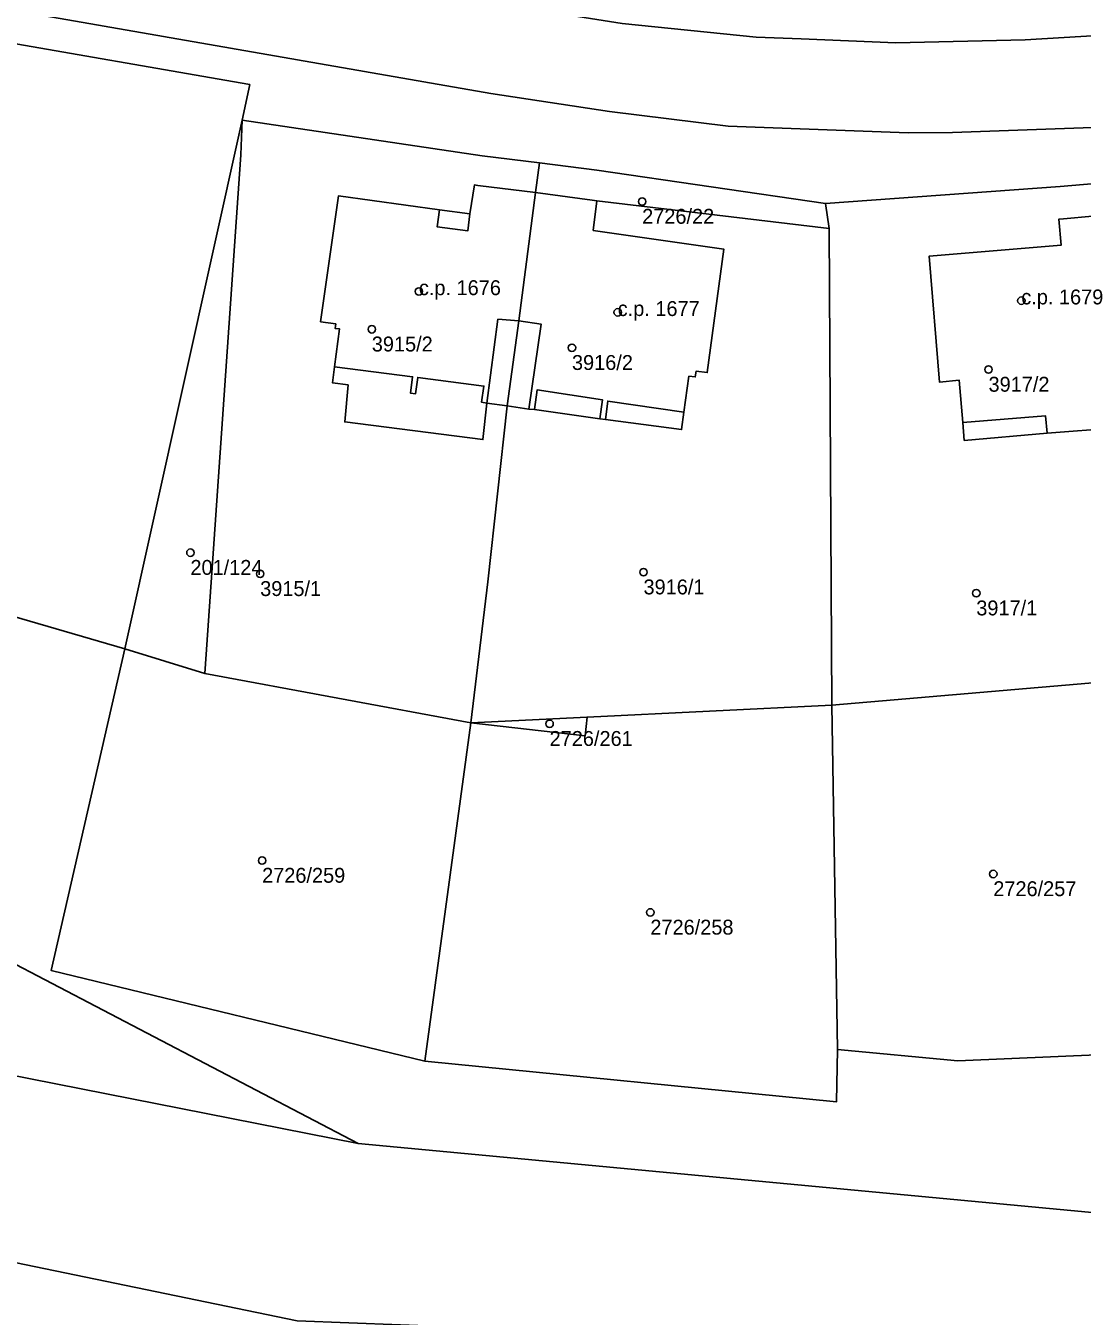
# Model space of a CAD drawing. Extents: x -878211 to -870363, y -1058464 to -1052522.
# Drawn here: x -873441.8 to -873370.9, y -1055893.9 to -1055807.3 of the extents above; entities that cross this region are included whole.
import ezdxf

# ---------------------------------------------------------------- set-up
doc = ezdxf.new("R2010")
doc.units = 0
for name, color, linetype in [('Definiční body', 7, 'Continuous'), ('Polygon budovy', 7, 'Continuous'), ('Polygon parcely', 7, 'Continuous')]:
    doc.layers.add(name, color=color, linetype=linetype)

msp = doc.modelspace()

# ---------------------------------------------------------------- linework, layer by layer
at = {"layer": 'Definiční body'}
for centre in [(-873400.41, -1055819.09994), (-873415.39, -1055825.12994), (-873374.97, -1055825.74994), (-873402.05, -1055826.52994), (-873418.55, -1055827.66994), (-873405.12, -1055828.90994), (-873377.17, -1055830.36994), (-873430.72, -1055842.65994), (-873426.04, -1055844.07994), (-873400.32, -1055843.96994), (-873377.99, -1055845.37994), (-873406.62, -1055854.13994), (-873425.91, -1055863.31994), (-873376.85, -1055864.21994), (-873399.86, -1055866.79994)]:
    msp.add_circle(centre, 0.25, dxfattribs=at)
at = {"layer": 'Polygon budovy'}
for points in [[(-873420.78, -1055818.71), (-873421.99, -1055827.16), (-873420.97, -1055827.31), (-873421.01, -1055827.61), (-873420.71, -1055827.65), (-873421.06, -1055830.19), (-873415.81, -1055830.86), (-873415.96, -1055831.95), (-873415.61, -1055831.99), (-873415.47, -1055830.9), (-873411.03, -1055831.48), (-873411.18, -1055832.57), (-873410.83, -1055832.62), (-873410.09, -1055827), (-873408.68, -1055827.11), (-873407.56, -1055818.5), (-873411.43, -1055818.01), (-873411.67, -1055817.98), (-873411.98, -1055819.92), (-873412.11, -1055821.07), (-873414.17, -1055820.79), (-873414.01, -1055819.66)], [(-873407.56, -1055818.5), (-873408.68, -1055827.11), (-873407.19, -1055827.32), (-873408.01, -1055833.02), (-873407.64, -1055833.06), (-873407.46, -1055831.74), (-873403.07, -1055832.41), (-873403.24, -1055833.67), (-873402.88, -1055833.72), (-873402.72, -1055832.49), (-873397.61, -1055833.24), (-873397.27, -1055830.82), (-873396.85, -1055830.87), (-873396.78, -1055830.47), (-873396.04, -1055830.57), (-873394.93, -1055822.29), (-873403.69, -1055821.03), (-873403.46, -1055819.04), (-873403.77, -1055819)], [(-873369.09, -1055828.63), (-873367.49, -1055828.49), (-873368.25, -1055819.89), (-873372.14, -1055820.25), (-873372.45, -1055820.27), (-873372.3, -1055822.03), (-873381.16, -1055822.77), (-873380.47, -1055831.21), (-873379.15, -1055831.08), (-873378.89, -1055833.93), (-873373.34, -1055833.48), (-873373.23, -1055834.65), (-873368.55, -1055834.28)]]:
    msp.add_lwpolyline(points, close=True, dxfattribs=at)
at = {"layer": 'Polygon parcely'}
for points in [[(-873356.84, -1055803.41), (-873371.16, -1055804.22), (-873385.11, -1055804.82), (-873399.45, -1055803.39), (-873414.63, -1055800.99), (-873437.47, -1055797.08), (-873438.57, -1055795.04), (-873438.96, -1055798.82), (-873439.35, -1055800.68), (-873410.38, -1055805.78), (-873401.75, -1055807.14), (-873392.77, -1055808.06), (-873389.75, -1055808.18), (-873383.39, -1055808.45), (-873374.72, -1055808.25), (-873358.27, -1055807.27)], [(-873358.27, -1055807.27), (-873374.72, -1055808.25), (-873383.39, -1055808.45), (-873389.75, -1055808.18), (-873392.77, -1055808.06), (-873401.75, -1055807.14), (-873410.38, -1055805.78), (-873439.35, -1055800.68), (-873441, -1055806.55), (-873410.56, -1055811.85), (-873402.6, -1055813.06), (-873394.63, -1055814.05), (-873382.57, -1055814.48), (-873379.59, -1055814.46), (-873369.57, -1055814.1)], [(-873228.36, -1055803.11), (-873252.6, -1055804.97), (-873272.75, -1055806.45), (-873311.4, -1055809.36), (-873348.97, -1055812.62), (-873353.97, -1055813.04), (-873369.57, -1055814.1), (-873379.59, -1055814.46), (-873382.57, -1055814.48), (-873394.63, -1055814.05), (-873402.6, -1055813.06), (-873410.56, -1055811.85), (-873441, -1055806.55), (-873444.64, -1055805.92)], [(-873445.03, -1055808.06), (-873426.74, -1055811.25), (-873427.25, -1055813.63), (-873411.15, -1055816.03), (-873407.3, -1055816.51), (-873403.46, -1055816.99), (-873388.1, -1055819.24), (-873372.36, -1055818.09), (-873368.44, -1055817.76)], [(-873572.66, -1055832.58), (-873532.49, -1055847.79), (-873494.37, -1055856.31), (-873475.69, -1055863.48), (-873446.58, -1055876.95), (-873419.46, -1055882.31), (-873457.13, -1055862.63), (-873486.44, -1055849.24), (-873485.45, -1055854.05), (-873496.02, -1055850.02), (-873491.89, -1055847.77), (-873491.22, -1055847.15), (-873495.61, -1055845.09), (-873503.42, -1055845.52), (-873516.55, -1055843.16), (-873533.06, -1055839.38), (-873569.25, -1055826.74)], [(-873330.3, -1055877.31), (-873343.66, -1055878.5), (-873357.81, -1055879.54), (-873362.81, -1055879.9), (-873363.16, -1055876.07), (-873379.23, -1055876.76), (-873387.31, -1055876.01), (-873387.36, -1055879.5), (-873415, -1055876.78), (-873440.06, -1055870.7), (-873435.13, -1055849.12), (-873453.03, -1055843.9)], [(-873206.35, -1055871.82), (-873238.81, -1055874.13), (-873272.62, -1055876.76), (-873319.29, -1055881.6), (-873369.75, -1055886.98), (-873419.46, -1055882.31), (-873446.58, -1055876.95), (-873475.69, -1055863.48), (-873478.4, -1055869.98), (-873529.79, -1055858.97), (-873567.25, -1055854.5), (-873571.01, -1055846.23), (-873588.63, -1055857.43), (-873597.32, -1055860.12), (-873629.99, -1055867.31), (-873636.76, -1055866.47), (-873681.56, -1055883.48), (-873691.62, -1055888.34), (-873700.03, -1055890.78), (-873702.52, -1055891.99), (-873711.6, -1055894.4)], [(-873457.13, -1055862.63), (-873419.46, -1055882.31), (-873369.75, -1055886.98), (-873319.29, -1055881.6), (-873272.62, -1055876.76), (-873238.81, -1055874.13), (-873206.35, -1055871.82)], [(-873679.05, -1055894.69), (-873665.65, -1055889.77), (-873657.05, -1055890.72), (-873652.22, -1055888.94), (-873625.69, -1055879.65), (-873615.84, -1055874.89), (-873585.98, -1055871.63), (-873562.38, -1055871.95), (-873549.49, -1055872.12), (-873523.82, -1055874.96), (-873485.18, -1055881.48), (-873423.56, -1055894.2)]]:
    msp.add_lwpolyline(points, dxfattribs=at)
for points in [[(-873427.25, -1055813.63), (-873426.74, -1055811.25), (-873445.03, -1055808.06), (-873447.43, -1055807.87), (-873448.9, -1055808.16), (-873454.52, -1055810.15), (-873457.45, -1055810.82), (-873459.45, -1055810.86), (-873460.97, -1055810.74), (-873488.37, -1055805.45), (-873513.44, -1055800.6), (-873530.57, -1055797.26), (-873532.43, -1055797.1), (-873542.31, -1055797.89), (-873542.8, -1055798.26), (-873542.9, -1055798.97), (-873542.67, -1055799.69), (-873514.24, -1055815.7), (-873480.66, -1055834.71), (-873478.24, -1055835.66), (-873452.07, -1055842.06), (-873453.03, -1055843.9), (-873435.13, -1055849.12)], [(-873429.76, -1055850.77), (-873427.34, -1055815.96), (-873427.25, -1055813.63), (-873435.13, -1055849.12)], [(-873411.91, -1055854.07), (-873410.77, -1055844.61), (-873409.46, -1055832.81), (-873410.83, -1055832.62), (-873411.09, -1055835.07), (-873420.36, -1055833.88), (-873420.14, -1055831.4), (-873421.19, -1055831.26), (-873421.06, -1055830.19), (-873420.71, -1055827.65), (-873421.01, -1055827.61), (-873420.97, -1055827.31), (-873421.99, -1055827.16), (-873420.78, -1055818.71), (-873414.01, -1055819.66), (-873411.98, -1055819.92), (-873411.67, -1055817.98), (-873411.43, -1055818.01), (-873407.56, -1055818.5), (-873407.3, -1055816.51), (-873411.15, -1055816.03), (-873427.25, -1055813.63), (-873427.34, -1055815.96), (-873429.76, -1055850.77)], [(-873403.77, -1055819), (-873403.46, -1055819.04), (-873387.86, -1055820.91), (-873388.1, -1055819.24), (-873403.46, -1055816.99), (-873407.3, -1055816.51), (-873407.56, -1055818.5)], [(-873409.46, -1055832.81), (-873408.68, -1055827.11), (-873407.56, -1055818.5), (-873411.43, -1055818.01), (-873411.67, -1055817.98), (-873411.98, -1055819.92), (-873414.01, -1055819.66), (-873420.78, -1055818.71), (-873421.99, -1055827.16), (-873420.97, -1055827.31), (-873421.01, -1055827.61), (-873420.71, -1055827.65), (-873421.06, -1055830.19), (-873421.19, -1055831.26), (-873420.14, -1055831.4), (-873420.36, -1055833.88), (-873411.09, -1055835.07), (-873410.83, -1055832.62)], [(-873387.69, -1055852.9), (-873365.48, -1055850.99), (-873367.49, -1055828.49), (-873369.09, -1055828.63), (-873368.55, -1055834.28), (-873373.23, -1055834.65), (-873378.8, -1055835.13), (-873378.89, -1055833.93), (-873379.15, -1055831.08), (-873380.47, -1055831.21), (-873381.16, -1055822.77), (-873372.3, -1055822.03), (-873372.45, -1055820.27), (-873372.14, -1055820.25), (-873368.25, -1055819.89), (-873368.44, -1055817.76), (-873372.36, -1055818.09), (-873388.1, -1055819.24), (-873387.86, -1055820.91)], [(-873404.11, -1055853.69), (-873387.69, -1055852.9), (-873387.86, -1055820.91), (-873403.46, -1055819.04), (-873403.69, -1055821.03), (-873394.93, -1055822.29), (-873396.04, -1055830.57), (-873396.78, -1055830.47), (-873396.85, -1055830.87), (-873397.27, -1055830.82), (-873397.61, -1055833.24), (-873397.76, -1055834.4), (-873402.88, -1055833.72), (-873403.24, -1055833.67), (-873407.64, -1055833.06), (-873408.01, -1055833.02), (-873409.46, -1055832.81), (-873410.77, -1055844.61), (-873411.91, -1055854.07)], [(-873403.46, -1055819.04), (-873403.77, -1055819), (-873407.56, -1055818.5), (-873408.68, -1055827.11), (-873409.46, -1055832.81), (-873408.01, -1055833.02), (-873407.64, -1055833.06), (-873403.24, -1055833.67), (-873402.88, -1055833.72), (-873397.76, -1055834.4), (-873397.61, -1055833.24), (-873397.27, -1055830.82), (-873396.85, -1055830.87), (-873396.78, -1055830.47), (-873396.04, -1055830.57), (-873394.93, -1055822.29), (-873403.69, -1055821.03)], [(-873367.49, -1055828.49), (-873368.25, -1055819.89), (-873372.14, -1055820.25), (-873372.45, -1055820.27), (-873372.3, -1055822.03), (-873381.16, -1055822.77), (-873380.47, -1055831.21), (-873379.15, -1055831.08), (-873378.89, -1055833.93), (-873378.8, -1055835.13), (-873373.23, -1055834.65), (-873368.55, -1055834.28), (-873369.09, -1055828.63)], [(-873435.13, -1055849.12), (-873440.06, -1055870.7), (-873415, -1055876.78), (-873411.91, -1055854.07), (-873429.76, -1055850.77)], [(-873387.31, -1055876.01), (-873379.23, -1055876.76), (-873363.16, -1055876.07), (-873365.48, -1055850.99), (-873387.69, -1055852.9)], [(-873415, -1055876.78), (-873387.36, -1055879.5), (-873387.31, -1055876.01), (-873387.69, -1055852.9), (-873404.11, -1055853.69), (-873404.24, -1055854.95), (-873411.91, -1055854.07)], [(-873404.11, -1055853.69), (-873411.91, -1055854.07), (-873404.24, -1055854.95)], [(-873549.49, -1055872.12), (-873562.38, -1055871.95), (-873562.4, -1055877.93), (-873558.54, -1055877.63), (-873533.21, -1055880.7), (-873481.19, -1055888.67), (-873459.41, -1055893.16), (-873418.96, -1055905.58), (-873413.5, -1055906.86), (-873399.42, -1055906.54), (-873398.71, -1055903.77), (-873397.12, -1055896.98), (-873406.23, -1055894.87), (-873423.56, -1055894.2), (-873485.18, -1055881.48), (-873523.82, -1055874.96)]]:
    msp.add_lwpolyline(points, close=True, dxfattribs=at)

# ---------------------------------------------------------------- texts
at = {"layer": 'Definiční body'}
for s, p in [('2726/22', (-873400.41, -1055820.589)), ('c.p. 1676', (-873415.39, -1055825.379)), ('c.p. 1679', (-873374.97, -1055826)), ('c.p. 1677', (-873402.05, -1055826.78)), ('3915/2', (-873418.55, -1055829.159)), ('3916/2', (-873405.12, -1055830.399)), ('3917/2', (-873377.17, -1055831.859)), ('201/124', (-873430.72, -1055844.149)), ('3915/1', (-873426.04, -1055845.569)), ('3916/1', (-873400.32, -1055845.459)), ('3917/1', (-873377.99, -1055846.869)), ('2726/261', (-873406.62, -1055855.629)), ('2726/259', (-873425.91, -1055864.809)), ('2726/257', (-873376.85, -1055865.709)), ('2726/258', (-873399.86, -1055868.289))]:
    msp.add_text(s, height=0.999996, dxfattribs=at).set_placement(p)

doc.saveas('drawing.dxf')
